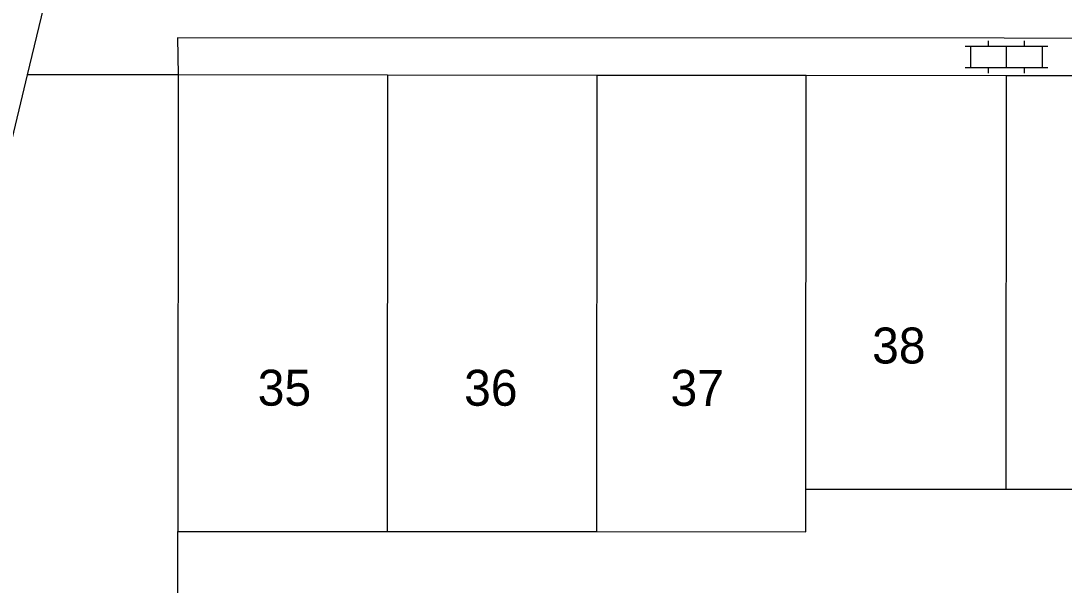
# Model space of a CAD drawing. Extents: x 125000 to 129004, y 397500 to 399008.
# Drawn here: x 127097.15 to 127126.18, y 398284.75 to 398300.45 of the extents above; entities that cross this region are included whole.
import ezdxf

# ---------------------------------------------------------------- set-up
doc = ezdxf.new("R2010")
doc.units = 0
for name, color, linetype in [('gg-afsc-hekwerk', 7, 'Continuous'), ('gg-anno-huisnummerreeks BGT', 7, 'Continuous'), ('gg-bbg-hoofdgebouw', 7, 'Continuous'), ('gg-bbg-tussenscheiding', 7, 'Continuous'), ('gg-knt-verharding', 7, 'Continuous'), ('gt-symb-klinker verharding', 7, 'Continuous')]:
    doc.layers.add(name, color=color, linetype=linetype)

# ---------------------------------------------------------------- blocks, each defined once
blk = doc.blocks.new('gt0-KL1')
at = {"layer": 'gt-symb-klinker verharding'}
for p, q in [((-1.15, 0.3), (1.15, 0.3)), ((-1, -0.3), (-1, 0.3)), ((-0.5, 0.3), (-0.5, 0.45)), ((0, -0.3), (0, 0.3)), ((0.5, 0.3), (0.5, 0.45)), ((1, -0.3), (1, 0.3)), ((-1.15, -0.3), (1.15, -0.3)), ((-0.5, -0.45), (-0.5, -0.3)), ((0.5, -0.45), (0.5, -0.3))]:
    blk.add_line(p, q, dxfattribs=at)

msp = doc.modelspace()

# ---------------------------------------------------------------- linework, layer by layer
at = {"layer": 'gg-afsc-hekwerk'}
msp.add_line((127101.502, 398281.293), (127101.523, 398286.242), dxfattribs=at)
at = {"layer": 'gg-bbg-hoofdgebouw'}
for p, q in [((127101.529, 398298.942), (127101.523, 398286.242)), ((127107.355, 398298.937), (127101.529, 398298.942)), ((127113.181, 398298.932), (127107.355, 398298.937)), ((127119.007, 398298.928), (127113.181, 398298.932)), ((127124.582, 398298.923), (127119.007, 398298.928)), ((127130.158, 398298.918), (127124.582, 398298.923)), ((127118.997, 398287.413), (127124.573, 398287.415)), ((127124.573, 398287.415), (127130.148, 398287.417)), ((127101.523, 398286.242), (127107.348, 398286.239)), ((127107.348, 398286.239), (127113.173, 398286.237))]:
    msp.add_line(p, q, dxfattribs=at)
msp.add_lwpolyline([(127113.173, 398286.237), (127118.998, 398286.234), (127118.997, 398287.413)], dxfattribs=at)
at = {"layer": 'gg-bbg-tussenscheiding'}
for p, q in [((127107.355, 398298.937), (127107.348, 398286.239)), ((127113.181, 398298.932), (127113.173, 398286.237)), ((127118.997, 398287.413), (127119.007, 398298.928)), ((127124.573, 398287.415), (127124.582, 398298.923))]:
    msp.add_line(p, q, dxfattribs=at)
at = {"layer": 'gg-knt-verharding'}
for p in [(127098.106, 398302.186), (127101.529, 398298.942)]:
    msp.add_line(p, (127097.33, 398298.948), dxfattribs=at)
for points in [[(127147.522, 398298.904), (127147.519, 398299.961), (127101.512, 398299.977), (127101.529, 398298.942)], [(127097.33, 398298.948), (127094.533, 398287.271), (127097.257, 398277.508)]]:
    msp.add_lwpolyline(points, dxfattribs=at)

# ---------------------------------------------------------------- block references
at = {"layer": 'gt-symb-klinker verharding'}
msp.add_blockref('gt0-KL1', (127124.582, 398299.446), dxfattribs=at)

# ---------------------------------------------------------------- texts
at = {"layer": 'gg-anno-huisnummerreeks BGT'}
for s, p in [('38', (127120.839, 398290.914)), ('36', (127109.485, 398289.738))]:
    msp.add_text(s, height=1, dxfattribs=at).set_placement(p)
for s, p in [('35', (127103.741, 398289.741)), ('37', (127115.229, 398289.737))]:
    msp.add_text(s, height=1, rotation=359.9, dxfattribs=at).set_placement(p)

doc.saveas('drawing.dxf')
